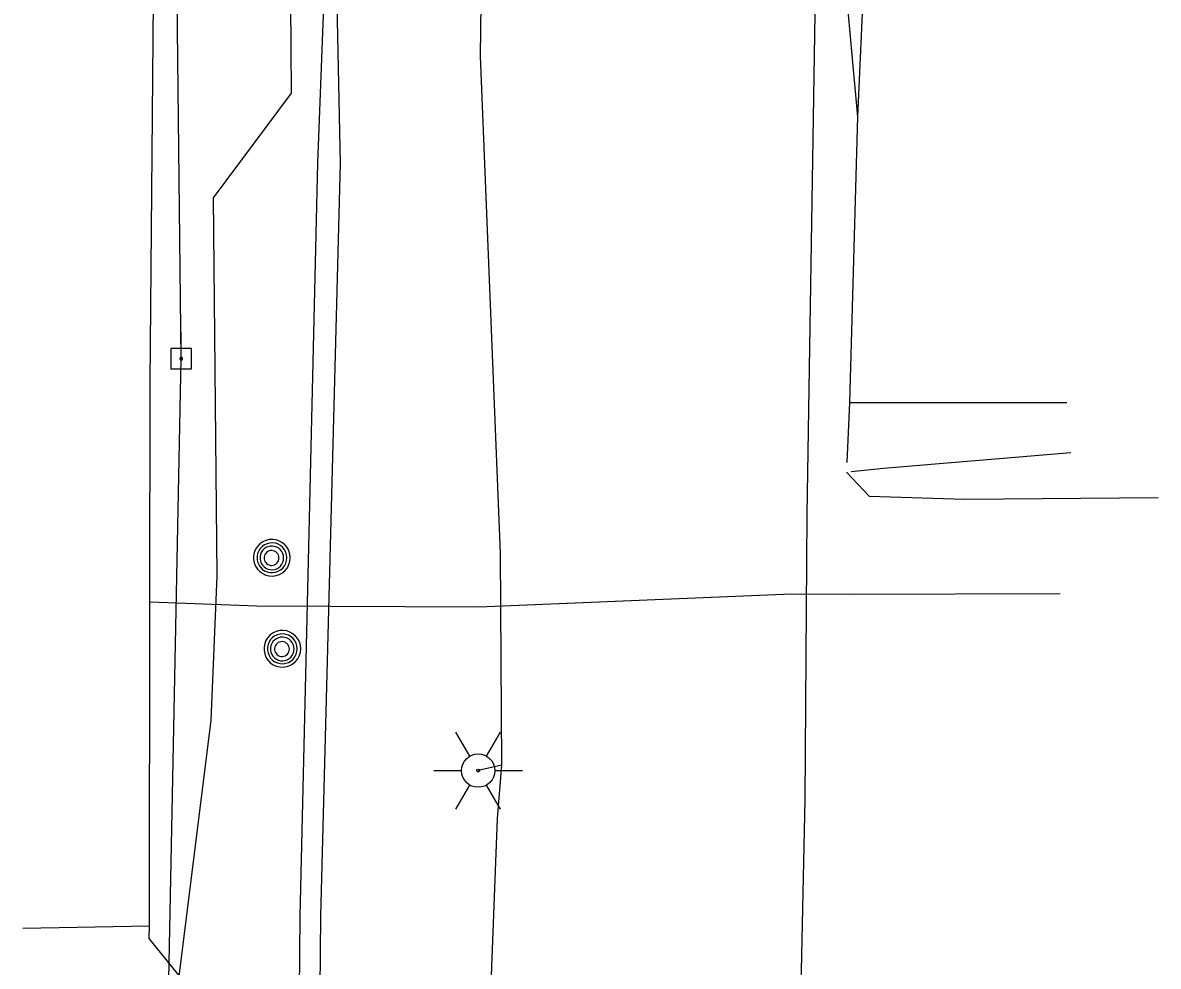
# Model space of a CAD drawing. Extents: x 600849 to 606371, y 330010 to 403088.
# Drawn here: x 601981.7 to 602185.9, y 361614.6 to 361784.2 of the extents above; entities that cross this region are included whole.
import ezdxf

# ---------------------------------------------------------------- set-up
doc = ezdxf.new("R2010")
doc.units = 0
for name, color, linetype in [('Default', 7, 'Continuous'), ('E_LTG', 7, 'Continuous'), ('E_UTL_E_UG', 7, 'Continuous'), ('E_UTL_EPowerPole', 7, 'Continuous'), ('E_UTL_FO_UG', 7, 'Continuous'), ('E_UTL_G_UG', 7, 'Continuous'), ('E_UTL_MH', 7, 'Continuous'), ('E_UTL_Overhead', 7, 'Continuous'), ('E_UTL_T_UG', 7, 'Continuous'), ('E_UTL_W_UG', 7, 'Continuous')]:
    doc.layers.add(name, color=color, linetype=linetype)

# ---------------------------------------------------------------- blocks, each defined once
blk = doc.blocks.new('PBX')
at = {"layer": 'Default'}
for p, q in [((15, 16), (-16, -15)), ((-16, 15), (15, -16))]:
    blk.add_line(p, q, dxfattribs=at)
blk.add_circle((0, 0), 22, dxfattribs=at)
blk = doc.blocks.new('LPOL')
at = {"layer": 'E_LTG'}
for p, q in [((-2.29, 3.96), (-6.1, 10.56)), ((2.29, 3.96), (6.1, 10.56)), ((-12.19, 0), (-4.57, 0)), ((4.57, 0), (12.19, 0)), ((-6.1, -10.56), (-2.29, -3.96)), ((6.1, -10.56), (2.29, -3.96))]:
    blk.add_line(p, q, dxfattribs=at)
for radius in [4.57, 4.57, 4.57, 0.381]:
    blk.add_circle((0, 0), radius, dxfattribs=at)

msp = doc.modelspace()

# ---------------------------------------------------------------- linework, layer by layer
at = {"layer": 'E_UTL_E_UG'}
for points in [[(602062.48, 361485.68), (602062.16, 361507.89), (602064.66, 361578.38), (602067.1, 361641.15), (602067.88, 361650.69), (602067.62, 361688.83), (602064.04, 361778.17), (602064.63, 361825.6), (602065.94, 361833.91), (602063.03, 361915.35), (602072.7, 361994.47), (602077.53, 362007.32), (602076.49, 362067.39), (602073.78, 362143.56), (602073, 362151.65), (602062.88, 362189.43)], [(602068.13, 360841.44), (602067.56, 360880.44), (602075.76, 360914.78), (602077.7, 360933.5), (602114.89, 361015.17), (602118.17, 361049.76), (602118.82, 361111.11), (602117.54, 361162.6), (602119.43, 361263.83), (602120.19, 361349.73), (602119.25, 361408.97), (602119.05, 361505.88), (602120.42, 361552.12), (602122.39, 361644.52), (602122.74, 361695.85), (602127.16, 361969.58)], [(602130.43, 361715.91), (602131.89, 361767.26), (602134.19, 361819.15), (602135.81, 361873.22), (602137.83, 361935.96)], [(602130.43, 361715.91), (602169.47, 361715.91)], [(602067.88, 361650.69), (602063.61, 361649.73)]]:
    msp.add_lwpolyline(points, dxfattribs=at)
at = {"layer": 'E_UTL_EPowerPole'}
for points in [[(602010.2, 361725.64), (602010.2, 361728.54)], [(602012.04, 361725.64), (602008.35, 361725.64)], [(602008.35, 361725.64), (602008.35, 361721.94)], [(602012.04, 361721.94), (602012.04, 361725.64)], [(602010.47, 361723.79), (602010.46, 361723.84), (602010.45, 361723.88), (602010.43, 361723.92), (602010.4, 361723.96), (602010.37, 361723.99), (602010.33, 361724.01), (602010.29, 361724.03), (602010.24, 361724.03), (602010.2, 361724.03), (602010.15, 361724.02), (602010.11, 361724), (602010.07, 361723.97), (602010.04, 361723.94), (602010.02, 361723.9), (602010, 361723.86), (602009.99, 361723.82), (602009.99, 361723.77), (602010, 361723.73), (602010.02, 361723.68), (602010.04, 361723.65), (602010.07, 361723.61), (602010.11, 361723.59), (602010.15, 361723.57), (602010.2, 361723.56), (602010.24, 361723.56), (602010.29, 361723.56), (602010.33, 361723.58), (602010.37, 361723.6), (602010.4, 361723.63), (602010.43, 361723.66), (602010.45, 361723.7), (602010.46, 361723.75), (602010.47, 361723.79)], [(602008.35, 361721.94), (602012.04, 361721.94)]]:
    msp.add_lwpolyline(points, dxfattribs=at)
at = {"layer": 'E_UTL_FO_UG'}
for points in [[(602129.93, 361705.1), (602130.43, 361715.91), (602131.89, 361767.26), (602128.83, 361800.76), (602130.41, 361881.34), (602131.82, 361973.24), (602130.99, 362092.78), (602137.78, 362136.22), (602146.73, 362146.79), (602142.6, 362167.04), (602127.18, 362162.71), (602122.34, 362160.91), (602112.01, 362162.6), (602081.71, 362180.28), (602058.51, 362202.5), (602043.23, 362212.17)], [(602130.66, 361703.49), (602136.47, 361704.13), (602170.19, 361706.95)], [(602129.85, 361703.4), (602133.91, 361699.1), (602151.08, 361698.53), (602185.89, 361698.85)]]:
    msp.add_lwpolyline(points, dxfattribs=at)
at = {"layer": 'E_UTL_G_UG'}
for points in [[(602008.46, 361341.51), (602008.68, 361347.55), (602008.76, 361380.81), (602008.41, 361416.69), (602009.23, 361464.37), (602009.41, 361518.37), (602011.11, 361580.85), (602011.05, 361611.4), (602004.46, 361619.53), (602004.54, 361621.77), (602004.59, 361680.07), (602004.61, 361719.44), (602006.19, 361898.25), (602007.8, 361966.28)], [(602004.59, 361680.07), (602023.84, 361679.37), (602063.71, 361679.2), (602119.92, 361681.53), (602130.53, 361681.45), (602168.22, 361681.59)], [(602004.54, 361621.77), (601981.72, 361621.33)]]:
    msp.add_lwpolyline(points, dxfattribs=at)
at = {"layer": 'E_UTL_MH'}
for points in [[(602029.82, 361688.01), (602029.76, 361688.63), (602029.59, 361689.23), (602029.3, 361689.79), (602028.91, 361690.28), (602028.44, 361690.69), (602027.89, 361691.01), (602027.3, 361691.21), (602026.68, 361691.3), (602026.05, 361691.27), (602025.44, 361691.12), (602024.87, 361690.86), (602024.36, 361690.5), (602023.93, 361690.05), (602023.59, 361689.52), (602023.36, 361688.94), (602023.24, 361688.32), (602023.24, 361687.69), (602023.36, 361687.08), (602023.59, 361686.49), (602023.93, 361685.97), (602024.36, 361685.51), (602024.87, 361685.15), (602025.44, 361684.89), (602026.05, 361684.74), (602026.68, 361684.71), (602027.3, 361684.8), (602027.89, 361685), (602028.44, 361685.32), (602028.91, 361685.73), (602029.3, 361686.22), (602029.59, 361686.78), (602029.76, 361687.38), (602029.82, 361688.01)], [(602029.21, 361688), (602029.16, 361688.51), (602029.01, 361689), (602028.78, 361689.45), (602028.47, 361689.85), (602028.08, 361690.18), (602027.64, 361690.44), (602027.16, 361690.6), (602026.66, 361690.68), (602026.15, 361690.65), (602025.65, 361690.53), (602025.19, 361690.32), (602024.78, 361690.02), (602024.43, 361689.66), (602024.15, 361689.23), (602023.96, 361688.76), (602023.86, 361688.26), (602023.86, 361687.75), (602023.96, 361687.25), (602024.15, 361686.77), (602024.43, 361686.35), (602024.78, 361685.98), (602025.19, 361685.68), (602025.65, 361685.47), (602026.15, 361685.35), (602026.66, 361685.33), (602027.16, 361685.4), (602027.64, 361685.57), (602028.08, 361685.82), (602028.47, 361686.15), (602028.78, 361686.55), (602029.01, 361687.01), (602029.16, 361687.49), (602029.21, 361688)], [(602028.64, 361687.97), (602028.6, 361688.38), (602028.49, 361688.76), (602028.31, 361689.12), (602028.05, 361689.44), (602027.75, 361689.71), (602027.4, 361689.91), (602027.02, 361690.04), (602026.62, 361690.1), (602026.21, 361690.08), (602025.82, 361689.98), (602025.45, 361689.82), (602025.12, 361689.58), (602024.84, 361689.29), (602024.62, 361688.95), (602024.47, 361688.57), (602024.39, 361688.18), (602024.39, 361687.77), (602024.47, 361687.37), (602024.62, 361687), (602024.84, 361686.66), (602025.12, 361686.36), (602025.45, 361686.13), (602025.82, 361685.96), (602026.21, 361685.87), (602026.62, 361685.85), (602027.02, 361685.9), (602027.4, 361686.04), (602027.75, 361686.24), (602028.05, 361686.5), (602028.31, 361686.82), (602028.49, 361687.18), (602028.6, 361687.57), (602028.64, 361687.97)], [(602027.79, 361687.96), (602027.76, 361688.21), (602027.69, 361688.45), (602027.58, 361688.68), (602027.42, 361688.88), (602027.23, 361689.04), (602027.01, 361689.17), (602026.77, 361689.25), (602026.52, 361689.29), (602026.27, 361689.28), (602026.02, 361689.22), (602025.79, 361689.11), (602025.58, 361688.96), (602025.41, 361688.78), (602025.27, 361688.57), (602025.18, 361688.33), (602025.13, 361688.08), (602025.13, 361687.83), (602025.18, 361687.58), (602025.27, 361687.35), (602025.41, 361687.13), (602025.58, 361686.95), (602025.79, 361686.8), (602026.02, 361686.7), (602026.27, 361686.64), (602026.52, 361686.63), (602026.77, 361686.66), (602027.01, 361686.75), (602027.23, 361686.87), (602027.42, 361687.04), (602027.58, 361687.24), (602027.69, 361687.46), (602027.76, 361687.71), (602027.79, 361687.96)], [(602031.7, 361671.64), (602031.64, 361672.26), (602031.46, 361672.86), (602031.17, 361673.42), (602030.79, 361673.91), (602030.31, 361674.32), (602029.77, 361674.64), (602029.18, 361674.84), (602028.55, 361674.93), (602027.93, 361674.9), (602027.32, 361674.76), (602026.75, 361674.49), (602026.24, 361674.13), (602025.8, 361673.68), (602025.46, 361673.15), (602025.23, 361672.57), (602025.11, 361671.95), (602025.11, 361671.32), (602025.23, 361670.71), (602025.46, 361670.12), (602025.8, 361669.6), (602026.24, 361669.14), (602026.75, 361668.78), (602027.32, 361668.52), (602027.93, 361668.37), (602028.55, 361668.34), (602029.18, 361668.43), (602029.77, 361668.64), (602030.31, 361668.95), (602030.79, 361669.36), (602031.17, 361669.85), (602031.46, 361670.41), (602031.64, 361671.01), (602031.7, 361671.64)], [(602031.08, 361671.63), (602031.03, 361672.14), (602030.89, 361672.63), (602030.66, 361673.08), (602030.34, 361673.48), (602029.96, 361673.81), (602029.52, 361674.07), (602029.04, 361674.23), (602028.53, 361674.31), (602028.02, 361674.28), (602027.53, 361674.16), (602027.07, 361673.95), (602026.65, 361673.66), (602026.3, 361673.29), (602026.03, 361672.86), (602025.84, 361672.39), (602025.74, 361671.89), (602025.74, 361671.38), (602025.84, 361670.88), (602026.03, 361670.41), (602026.3, 361669.98), (602026.65, 361669.61), (602027.07, 361669.31), (602027.53, 361669.1), (602028.02, 361668.98), (602028.53, 361668.96), (602029.04, 361669.03), (602029.52, 361669.2), (602029.96, 361669.45), (602030.34, 361669.79), (602030.66, 361670.19), (602030.89, 361670.64), (602031.03, 361671.13), (602031.08, 361671.63)], [(602030.52, 361671.6), (602030.48, 361672.01), (602030.37, 361672.4), (602030.18, 361672.75), (602029.93, 361673.07), (602029.63, 361673.34), (602029.27, 361673.54), (602028.89, 361673.67), (602028.49, 361673.73), (602028.09, 361673.71), (602027.69, 361673.62), (602027.33, 361673.45), (602027, 361673.21), (602026.72, 361672.92), (602026.5, 361672.58), (602026.35, 361672.2), (602026.27, 361671.81), (602026.27, 361671.4), (602026.35, 361671), (602026.5, 361670.63), (602026.72, 361670.29), (602027, 361669.99), (602027.33, 361669.76), (602027.69, 361669.59), (602028.09, 361669.5), (602028.49, 361669.48), (602028.89, 361669.53), (602029.27, 361669.67), (602029.63, 361669.87), (602029.93, 361670.13), (602030.18, 361670.45), (602030.37, 361670.81), (602030.48, 361671.2), (602030.52, 361671.6)], [(602029.66, 361671.59), (602029.64, 361671.84), (602029.57, 361672.08), (602029.45, 361672.31), (602029.3, 361672.51), (602029.1, 361672.67), (602028.89, 361672.8), (602028.65, 361672.88), (602028.4, 361672.92), (602028.14, 361672.91), (602027.9, 361672.85), (602027.67, 361672.74), (602027.46, 361672.6), (602027.28, 361672.41), (602027.15, 361672.2), (602027.05, 361671.96), (602027.01, 361671.72), (602027.01, 361671.46), (602027.05, 361671.21), (602027.15, 361670.98), (602027.28, 361670.77), (602027.46, 361670.58), (602027.67, 361670.43), (602027.9, 361670.33), (602028.14, 361670.27), (602028.4, 361670.26), (602028.65, 361670.29), (602028.89, 361670.38), (602029.1, 361670.5), (602029.3, 361670.67), (602029.45, 361670.87), (602029.57, 361671.09), (602029.64, 361671.34), (602029.66, 361671.59)]]:
    msp.add_lwpolyline(points, dxfattribs=at)
at = {"layer": 'E_UTL_Overhead'}
msp.add_lwpolyline([(602006.07, 361225.37), (602007.31, 361412.08), (602007.49, 361460.34), (602006.99, 361560.97), (602010.23, 361723.79), (602008.35, 361890.76), (602011.4, 362030.82), (602013.06, 362167.76), (602014.17, 362338.59), (602014.48, 362518.11), (602015.76, 362635.51)], dxfattribs=at)
at = {"layer": 'E_UTL_T_UG'}
for points in [[(602029, 361187.95), (602030.09, 361332.68), (602030.32, 361479.32), (602031.6, 361623.57), (602034.81, 361758.94), (602039.97, 361895.46), (602038.92, 362037.46), (602039.07, 362150.46), (602039.52, 362213.37), (602040.11, 362261.56), (602042.13, 362282.82), (602042.8, 362315.54), (602044.04, 362453.27), (602044.88, 362483.99), (602046.05, 362603.33), (602046.4, 362728.45), (602052.99, 362867.92), (602054.63, 363014.99), (602055.87, 363161.76), (602058.26, 363302.99), (602058.58, 363452.58), (602055.9, 363653.18), (602056.25, 363696.56), (602056.95, 363843.75)], [(602033, 361121.75), (602032.79, 361187.88), (602033.62, 361332.64), (602033.98, 361479.23), (602035.32, 361623.54), (602038.86, 361758.93), (602035.97, 361895.82), (602042.1, 362037.76), (602043.44, 362150.33), (602043.23, 362212.17), (602043.52, 362261.21), (602042.13, 362282.82)]]:
    msp.add_lwpolyline(points, dxfattribs=at)
at = {"layer": 'E_UTL_W_UG'}
msp.add_lwpolyline([(601997.05, 361257.96), (601996.62, 361325.18), (601996.61, 361334.32), (601998.21, 361363.91), (601999.06, 361452.18), (601998.39, 361550.32), (601999.09, 361579.41), (602007.5, 361599.8), (602009.45, 361602.58), (602009.79, 361612.33), (602015.63, 361658.77), (602016.71, 361684.77), (602016, 361752.71), (602030.04, 361771.55), (602029.49, 361844.37), (602029.93, 361905.18), (602016.67, 361924.96), (602016.98, 361938.65), (602018.86, 361987.61)], dxfattribs=at)

# ---------------------------------------------------------------- block references
at = {"layer": 'E_UTL_Overhead'}
for name, p, xscale, yscale in [('LPOL', (602063.61, 361649.73), 0.6561666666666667, 0.6561666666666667), ('PBX', (602067.88, 361650.69), 2.9527500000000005e-11, 2.9527500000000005e-11)]:
    msp.add_blockref(name, p, dxfattribs=dict(at, xscale=xscale, yscale=yscale))

doc.saveas('drawing.dxf')
